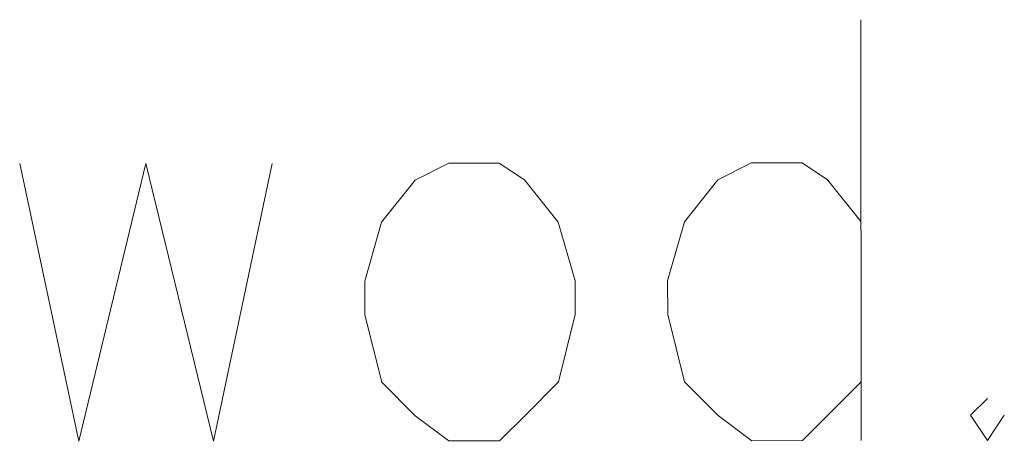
# Model space of a CAD drawing. Header units: inches. Extents: x -5850 to 5646, y 8947 to 13007.
# Tile 528 of 548: x 1163 to 1212, y 11471 to 11492. Entities that reach past the tile are written whole.
import ezdxf

# ---------------------------------------------------------------- set-up
doc = ezdxf.new("R2010")
doc.units = ezdxf.units.IN
doc.header["$MEASUREMENT"] = 0
doc.layers.add('at_Entity', color=7, linetype='Continuous')

msp = doc.modelspace()

# ---------------------------------------------------------------- linework, layer by layer
at = {"layer": 'at_Entity', "color": 7, "lineweight": 20}
for p, q in [((1205.131, 11492.14), (1205.15, 11471.022)), ((1162.896, 11484.92), (1165.869, 11470.987)), ((1165.869, 11470.987), (1169.236, 11484.926)), ((1169.236, 11484.926), (1172.622, 11470.993)), ((1172.622, 11470.993), (1175.571, 11484.931)), ((1184.438, 11484.939), (1182.749, 11484.096)), ((1186.975, 11484.942), (1184.438, 11484.939)), ((1188.241, 11484.101), (1186.975, 11484.942)), ((1199.644, 11484.953), (1197.955, 11484.109)), ((1202.182, 11484.955), (1199.644, 11484.953)), ((1203.448, 11484.114), (1202.182, 11484.955)), ((1182.749, 11484.096), (1181.066, 11481.981)), ((1189.933, 11481.989), (1188.241, 11484.101)), ((1197.955, 11484.109), (1196.273, 11481.994)), ((1205.14, 11482.002), (1203.448, 11484.114)), ((1181.066, 11481.981), (1180.221, 11479.025)), ((1190.783, 11479.034), (1189.933, 11481.989)), ((1196.273, 11481.994), (1195.428, 11479.038)), ((1180.221, 11479.025), (1180.223, 11477.335)), ((1190.785, 11477.344), (1190.783, 11479.034)), ((1195.428, 11479.038), (1195.43, 11477.349)), ((1195.43, 11477.349), (1196.28, 11473.97)), ((1180.223, 11477.335), (1181.074, 11473.956)), ((1189.94, 11473.964), (1190.785, 11477.344)), ((1181.074, 11473.956), (1182.759, 11472.268)), ((1188.252, 11472.273), (1189.94, 11473.964)), ((1196.28, 11473.97), (1197.966, 11472.282)), ((1203.459, 11472.287), (1205.147, 11473.978)), ((1211.483, 11473.136), (1210.641, 11472.293)), ((1182.759, 11472.268), (1184.45, 11471.004)), ((1186.987, 11471.006), (1188.252, 11472.273)), ((1197.966, 11472.282), (1199.657, 11471.017)), ((1202.194, 11471.02), (1203.459, 11472.287)), ((1210.641, 11472.293), (1211.484, 11471.028)), ((1211.484, 11471.028), (1212.331, 11472.295)), ((1184.45, 11471.004), (1186.987, 11471.006)), ((1199.657, 11471.017), (1202.194, 11471.02))]:
    msp.add_line(p, q, dxfattribs=at)

doc.saveas('drawing.dxf')
